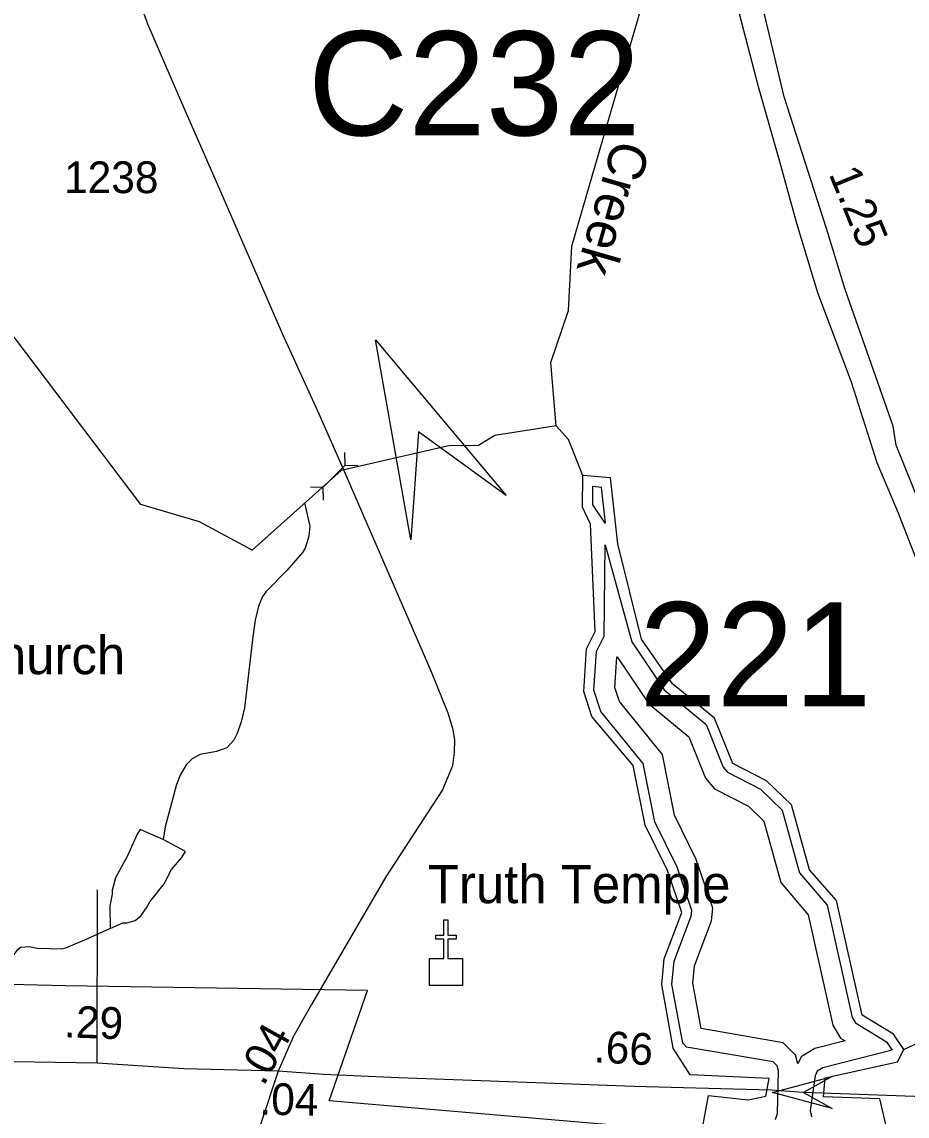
# Model space of a CAD drawing. Extents: x 1473865 to 1648260, y 639067 to 773536.
# Drawn here: x 1529669 to 1533158, y 643911 to 648223 of the extents above; entities that cross this region are included whole.
import ezdxf

# ---------------------------------------------------------------- set-up
doc = ezdxf.new("R2010")
doc.units = 0
for name, color, linetype in [('Exist Boundary Political City Limit New', 7, 'Continuous'), ('Exist Cultural Church CELL', 7, 'Continuous'), ('Exist Cultural Church Label', 7, 'Continuous'), ('Exist Hydrographic Buffer Line', 7, 'Continuous'), ('Exist Hydrographic Creek Single Shore', 7, 'Continuous'), ('Exist Hydrographic Creek Single Shore Label', 7, 'Continuous'), ('Exist Hydrographic Lake Shore', 7, 'Continuous'), ('Exist Hydrographic Misc Water Feature', 7, 'Continuous'), ('Exist Road Non-System Type 51', 7, 'Continuous'), ('Exist Road Primary Interstate Divided Center Attributed', 7, 'Continuous'), ('Exist Road Primary Interstate Mileage Hundredths English Label', 7, 'Continuous'), ('Exist Road Secondary Mileage Hundredths English Label', 7, 'Continuous'), ('Exist Road Secondary Structure Culvert Attributed CELL', 7, 'Continuous'), ('Exist Road Secondary Structure Culvert CELL', 7, 'Continuous'), ('Exist Road Secondary Structure Culvert Number Label', 7, 'Continuous'), ('Exist Road Secondary Structure Standard Bridge Attributed CELL', 7, 'Continuous'), ('Exist Road Secondary Structure Standard Bridge Number Label', 7, 'Continuous'), ('Exist Road Secondary Type 51 Attributed', 7, 'Continuous'), ('Exist Road Secondary Type 51 Number Label', 7, 'Continuous'), ('Map Preparation Boundary City Limit Buffer Line', 7, 'Continuous')]:
    doc.layers.add(name, color=color, linetype=linetype)

msp = doc.modelspace()

# ---------------------------------------------------------------- linework, layer by layer
at = {"layer": 'Exist Boundary Political City Limit New'}
msp.add_lwpolyline([(1532202.6, 643858.3), (1530880.6, 643971.6), (1531031.8, 644405.8), (1529842, 644424.7), (1528856, 644447.8)], dxfattribs=at)
at = {"layer": 'Exist Cultural Church CELL'}
msp.add_lwpolyline([(1531275.8, 644532.3), (1531332.8, 644532.5), (1531332.8, 644608.6), (1531300.8, 644608.6), (1531300.8, 644624.6), (1531332.8, 644624.6), (1531332.8, 644684.7), (1531348.8, 644684.7), (1531348.8, 644624.6), (1531380.8, 644624.6), (1531380.8, 644608.6), (1531348.8, 644608.6), (1531348.8, 644532.5), (1531406.5, 644532.3), (1531406.5, 644425.9), (1531275.8, 644425.9)], close=True, dxfattribs=at)
at = {"layer": 'Exist Hydrographic Buffer Line'}
for points in [[(1531968.5, 646248), (1531919, 646319.6), (1531919.5, 646393.3), (1531952.7, 646389.2), (1531968.5, 646248)], [(1532639, 643897.5), (1532647.9, 643921.9), (1532650.8, 644089.3), (1532645.5, 644110), (1532630.8, 644124.6), (1532289.2, 644183.5), (1532274, 644199), (1532231.3, 644431.7), (1532240.1, 644522.4), (1532307.3, 644699.8), (1532309.2, 644720.9), (1532251.8, 644892), (1532164.1, 645071.2), (1532118.1, 645300.1), (1531951.5, 645505.7), (1531924.2, 645590), (1531934.3, 645741.6), (1531964.6, 645802.7), (1531967.8, 646162.2), (1532073.1, 645780.8), (1532201, 645591.4), (1532365.6, 645455), (1532433.8, 645285.8), (1532450.9, 645266.1), (1532580.4, 645199.5), (1532666.3, 645117.3), (1532734.4, 644870.4), (1532843.2, 644741.9), (1532941.9, 644300.3), (1532955.1, 644278.4), (1533076.7, 644204.5), (1533099.2, 644171.8), (1532826.2, 644101.6), (1532804.2, 644088.2), (1532795.5, 644069.4), (1532776.2, 643933.9), (1532781.2, 643908.3)], [(1532727.8, 644117.3), (1532718.9, 644152), (1532670.1, 644200.6), (1532346.4, 644256.4), (1532313.5, 644435.2), (1532320.2, 644503.7), (1532387.4, 644681.3), (1532392, 644730.5), (1532327.4, 644923), (1532242, 645097.6), (1532194.1, 645335.9), (1532024.4, 645545.2), (1532006.6, 645600.2), (1532014.5, 645719.9), (1532015.1, 645721), (1532140, 645536), (1532297.7, 645405.3), (1532363.3, 645242.7), (1532399.7, 645200.8), (1532532.6, 645132.4), (1532593.7, 645073.9), (1532660.6, 644831.5), (1532768, 644704.6), (1532865.2, 644269.5), (1532895.7, 644219.1), (1532913.5, 644208.2), (1532794.2, 644177.5), (1532740.7, 644145), (1532727.8, 644117.3)]]:
    msp.add_lwpolyline(points, dxfattribs=at)
at = {"layer": 'Exist Hydrographic Creek Single Shore'}
for points in [[(1531929.1, 647655.4), (1532162.9, 648458.1), (1532134.9, 648826.3), (1532104, 649000.9), (1532080, 649017.8), (1532080, 649076.9), (1532056, 649100.4), (1532024.9, 649284.8)], [(1530137.9, 646320.7), (1529572.9, 647066.1), (1529499.9, 647231.7), (1529336.9, 647425.3), (1529154.9, 647530.8), (1528905.9, 647608), (1528864.8, 647658), (1528806.9, 647669.1)], [(1531774.9, 646631.1), (1531753.9, 646880.9), (1531823.9, 647086.3), (1531836.9, 647338.8), (1531929.1, 647655.4)], [(1531774.9, 646631.1), (1531532.9, 646593.3), (1531465.9, 646552), (1531356.8, 646554.1), (1530928.3, 646455.7), (1530577.1, 646141.8), (1530368.9, 646252.4), (1530137.9, 646320.7)], [(1531879.9, 646435.3), (1531823.9, 646577.6), (1531774.9, 646631.1)], [(1533145.9, 644174.4), (1533245.9, 644221.6), (1533391.9, 644477.9), (1533509.9, 644551.1), (1533586.9, 644690.7), (1533679.9, 644757.8), (1534047.8, 644842.2), (1534114.9, 644883.5), (1534310.9, 645122.5), (1534478.9, 645243.8), (1534666.9, 645476.4), (1534979.9, 645788.5), (1535526, 646046.6)]]:
    msp.add_lwpolyline(points, dxfattribs=at)
at = {"layer": 'Exist Hydrographic Lake Shore'}
for points in [[(1532338.8, 643793.5), (1532375.9, 643992.8), (1532531.4, 643976.1), (1532600.9, 643990), (1532614.7, 644059.5), (1532303.7, 644073.4), (1532236.8, 644179.6), (1532190.9, 644430), (1532200.8, 644531.6), (1532269.8, 644713.9), (1532213.9, 644879.2), (1532125.9, 645058.3), (1532078.8, 645292.3), (1531915.9, 645485.9), (1531883.9, 645585), (1531894.9, 645752.2), (1531928.8, 645820.5), (1531910.9, 646244.3), (1531878.9, 646310.5), (1531879.9, 646435.3)], [(1533145.9, 644174.4), (1533104.9, 644234.3), (1532980.9, 644309), (1532879.9, 644760.7), (1532772.9, 644881.1), (1532701.9, 645138.5), (1532603.9, 645232.5), (1532470.9, 645300.8), (1532398.9, 645479.5), (1532233.9, 645614.1), (1532111.8, 645790.5), (1532017.9, 646166.6), (1531988.9, 646426.5), (1531879.9, 646435.3)], [(1533466.8, 641843.9), (1533442.8, 641867.4), (1533142.8, 641873.5), (1533049.9, 641826), (1532974.8, 641844), (1532967.8, 641932.8), (1533078.9, 642097.9), (1533149.8, 642332.8), (1533161.8, 642588.6), (1533281.9, 642806.1), (1533266.9, 642888.5), (1533159.9, 642949.8), (1533203.9, 643186.6), (1533168.5, 643302), (1533184.1, 643570.3), (1533111.9, 643751), (1533081.4, 643851), (1533050.8, 643978.9), (1532828.6, 643987.2), (1532834.9, 644062.5), (1533119.9, 644125.7), (1533145.9, 644174.4)]]:
    msp.add_lwpolyline(points, dxfattribs=at)
at = {"layer": 'Exist Hydrographic Misc Water Feature'}
for points in [[(1530783.9, 646328.5), (1530804.6, 646236.2), (1530799.9, 646196.1), (1530785.3, 646148.8), (1530774.9, 646132.6), (1530713.7, 646061.6), (1530630.3, 645977.1), (1530618.1, 645959.3), (1530601.5, 645921.1), (1530588.7, 645865.5), (1530579.6, 645800.1), (1530547.1, 645520.1), (1530534.3, 645464.5), (1530517.6, 645418.9), (1530505.2, 645392.9), (1530476.7, 645363.1), (1530436.6, 645347.5), (1530372.3, 645336.5), (1530340, 645319.1), (1530317.5, 645295.7), (1530292.9, 645254.4), (1530278.4, 645218.6), (1530233.8, 645051.3), (1530226.8, 645001.3)], [(1530226.8, 645001.3), (1530135.6, 645040.1), (1530123.3, 645022.3), (1530085.8, 644936.9), (1530038.6, 644850), (1530025.6, 644801.9), (1530025.3, 644786.3), (1530016.6, 644740.5), (1530017.2, 644650.2)], [(1530017.2, 644650.2), (1530067.6, 644673), (1530083.6, 644672.7), (1530115.8, 644682.7), (1530138.1, 644700.3), (1530160.7, 644731.9), (1530173.1, 644755.4), (1530230.1, 644826.5), (1530259.1, 644882.5), (1530299.9, 644930.1), (1530303.9, 644937.4), (1530314.1, 644953.6), (1530226.8, 645001.3)], [(1530017.2, 644650.2), (1529930.7, 644611.8), (1529841.9, 644572.5), (1529825.8, 644568.8), (1529730, 644572.3), (1529698.1, 644578.7), (1529666, 644575.3), (1529649.8, 644564.1), (1529625.3, 644532.6), (1529584.1, 644458.8)]]:
    msp.add_lwpolyline(points, dxfattribs=at)
at = {"layer": 'Exist Road Non-System Type 51'}
msp.add_line((1529966.8, 644119.4), (1529967.5, 644803.5), dxfattribs=at)
at = {"layer": 'Exist Road Primary Interstate Divided Center Attributed'}
for points in [[(1532067.3, 650189.8), (1532099.1, 649959.9), (1532111.6, 649897), (1532259.9, 649188.3), (1532318.9, 648953.8), (1532471.4, 648352.8), (1532570.8, 647967.9), (1532653.9, 647677.9), (1532722.1, 647429.7), (1532805, 647156.8), (1532938.2, 646804.3), (1533038.9, 646486.3), (1533121.3, 646291.5), (1533241.4, 645985.6), (1533539.8, 645344.6), (1533565.9, 645296.1), (1533841.5, 644771), (1533965.2, 644570.1), (1534102.5, 644341.3), (1534190.9, 644192.8), (1534242.1, 644107.9), (1534333.9, 643947.3)], [(1534448.8, 643936.4), (1534362.3, 644090.3), (1534300.4, 644187.5), (1534095.9, 644524.2), (1533991.7, 644709.8), (1533727.1, 645173.1), (1533476.4, 645676.2), (1533317.4, 646052.8), (1533114.9, 646555.3), (1533102.8, 646630.2), (1532913.8, 647168.1), (1532841.1, 647408.6), (1532674.2, 647927.5), (1532602.5, 648225.7), (1532357.1, 649178), (1532309.8, 649428.6), (1532208.2, 649864.6), (1532194.5, 649938.7), (1532161, 650159.7)]]:
    msp.add_lwpolyline(points, dxfattribs=at)
at = {"layer": 'Exist Road Secondary Structure Culvert Attributed CELL'}
msp.add_lwpolyline([(1531202.3, 646181.9), (1531063.5, 646969.8), (1531577.7, 646356.9), (1531232.5, 646607.2)], close=True, dxfattribs=at)
at = {"layer": 'Exist Road Secondary Structure Culvert CELL'}
for p, q in [((1530941.1, 646525.6), (1530942.5, 646474.9)), ((1530857, 646389.3), (1530942.5, 646474.9)), ((1530993.2, 646473.5), (1530942.5, 646474.9)), ((1530806.3, 646390.7), (1530857, 646389.3)), ((1530858.4, 646338.6), (1530857, 646389.3))]:
    msp.add_line(p, q, dxfattribs=at)
at = {"layer": 'Exist Road Secondary Structure Standard Bridge Attributed CELL'}
msp.add_lwpolyline([(1532863.4, 643940.7), (1532627.8, 644003.8), (1532863.4, 644066.9), (1532749.8, 644003.8)], close=True, dxfattribs=at)
at = {"layer": 'Exist Road Secondary Type 51 Attributed'}
for points in [[(1530068.7, 648479.6), (1530164.3, 648215.3), (1530298.7, 647905.7), (1530439.3, 647584.9), (1530696.7, 646992.3), (1530841, 646675.6), (1530938.1, 646454.9), (1531280.8, 645665.8), (1531347.9, 645500.6), (1531366.1, 645439.6), (1531373.9, 645394), (1531372.5, 645344), (1531366.1, 645292.1), (1531326.5, 645196.9), (1531103.6, 644854.6), (1530811.3, 644350.5), (1530738.2, 644223.7), (1530679.1, 644088.3)], [(1530679.1, 644088.3), (1530307.3, 644098), (1529966.8, 644119.4), (1529223.1, 644132.2)], [(1530679.1, 644088.3), (1530610.3, 643877.7), (1530525.4, 643669.2), (1530460.9, 643517.6), (1530413.7, 643408), (1530370.7, 643308.1), (1530352.4, 643225.3), (1530326.6, 643098.5), (1530272.9, 642832), (1530251.4, 642708.4), (1530211.6, 642498.8), (1530188, 642382.7), (1530129.9, 642058.2), (1530104.4, 641918.6)], [(1532749.8, 644003.8), (1532623.6, 644013.6), (1532423.4, 644018.5), (1532080.6, 644028.1), (1531732.3, 644041), (1531154.1, 644062.5), (1530858.7, 644075.2), (1530679.1, 644088.3)], [(1534333.9, 643947.3), (1534236.8, 643954.1), (1533844.6, 643964.7), (1532749.8, 644003.8)]]:
    msp.add_lwpolyline(points, dxfattribs=at)
at = {"layer": 'Map Preparation Boundary City Limit Buffer Line'}
msp.add_lwpolyline([(1532202.6, 643858.3), (1530880.6, 643971.6), (1531031.8, 644405.8), (1529842, 644424.7), (1528856, 644447.8)], dxfattribs=at)

# ---------------------------------------------------------------- texts
at = {"layer": 'Exist Cultural Church Label'}
msp.add_text('Victory Church', height=150, dxfattribs=at).set_placement((1528761.2, 645652.4))
msp.add_text('Truth Temple', height=150, rotation=0, dxfattribs=at).set_placement((1531269.3, 644750.2))
at = {"layer": 'Exist Hydrographic Creek Single Shore Label'}
msp.add_text('Creek', height=150, rotation=253.9906, dxfattribs=at).set_placement((1532002.5, 647764.8))
at = {"layer": 'Exist Road Primary Interstate Mileage Hundredths English Label'}
msp.add_text('1.25', height=125, rotation=292.2586, dxfattribs=at).set_placement((1532848.3, 647624.1))
at = {"layer": 'Exist Road Secondary Mileage Hundredths English Label'}
for s, rotation, p in [('.29', 358.0278, (1529834.2, 644222)), ('.04', 61.1655, (1530622.5, 644026.1)), ('.66', 356.9262, (1531921.4, 644123.7)), ('.04', 358.9684, (1530604.9, 643917))]:
    msp.add_text(s, height=125, rotation=rotation, dxfattribs=at).set_placement(p)
at = {"layer": 'Exist Road Secondary Structure Culvert Number Label'}
msp.add_text('C232', height=410.1, dxfattribs=at).set_placement((1530796.7, 647775.8))
at = {"layer": 'Exist Road Secondary Structure Standard Bridge Number Label'}
msp.add_text('221', height=410.1, dxfattribs=at).set_placement((1532102.4, 645526.3))
at = {"layer": 'Exist Road Secondary Type 51 Number Label'}
msp.add_text('1238', height=125, dxfattribs=at).set_placement((1529835.9, 647548.2))

doc.saveas('drawing.dxf')
